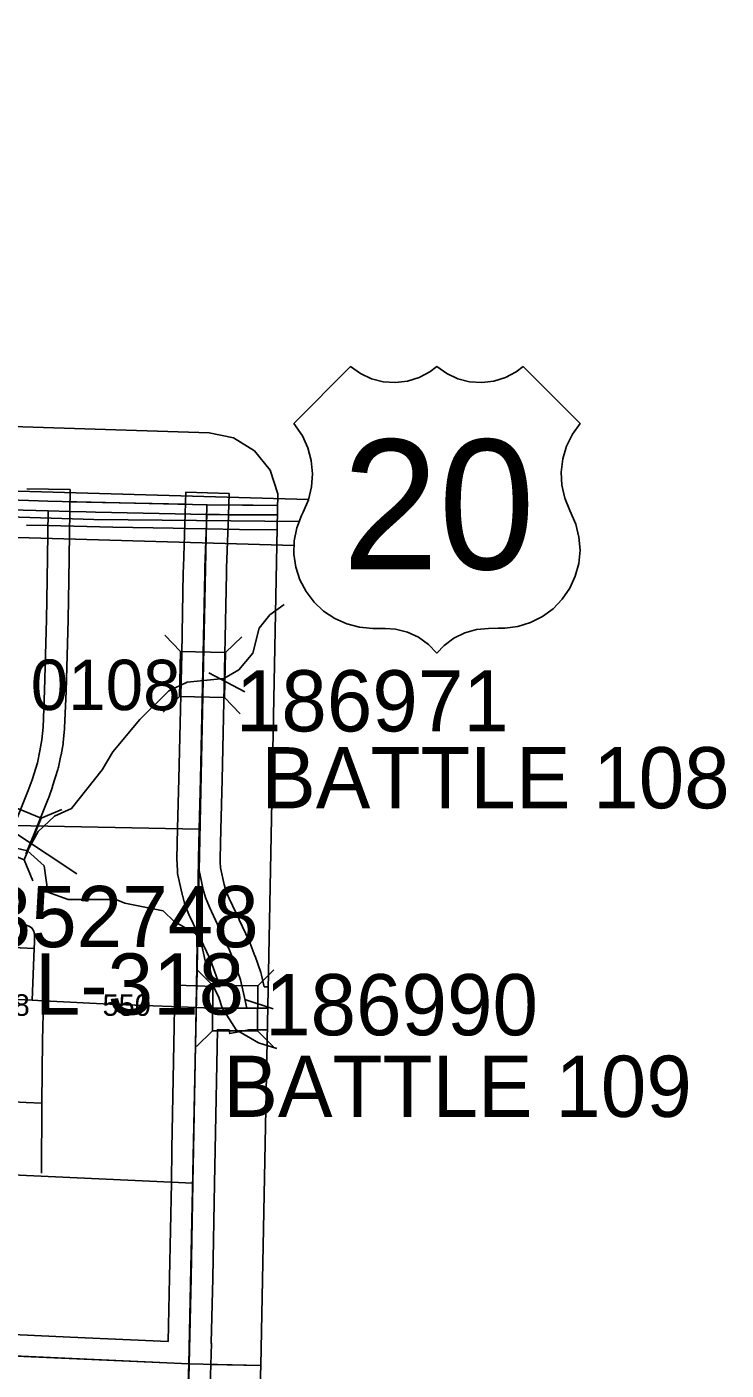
# Model space of a CAD drawing. Extents: x -157.2 to -99.3, y 12.2 to 46.2.
# Drawn here: x -111.04 to -110.068, y 32.95 to 34.815 of the extents above; entities that cross this region are included whole.
import ezdxf

# ---------------------------------------------------------------- set-up
doc = ezdxf.new("R2010")
doc.units = 0
for name, color, linetype in [('tdCoCityStreetMinor', 7, 'Continuous'), ('tdCoClipBndry', 7, 'Continuous'), ('tdCoCoBndry', 7, 'Continuous'), ('tdCoCoBndryPart', 7, 'Continuous'), ('tdCoCorpBndry', 7, 'Continuous'), ('tdCoDivCarto', 7, 'Continuous'), ('tdCoHydroRiver', 7, 'Continuous'), ('tdCoPriCL', 7, 'Continuous'), ('tdCoPriDiv', 7, 'Continuous'), ('tdCoSecRdNmbr', 7, 'Continuous'), ('tdCoSecRteBand', 7, 'Continuous'), ('tdCoSecRteCL', 7, 'Continuous'), ('tdCoSectLine', 7, 'Continuous'), ('tdCoSectLinePart', 7, 'Continuous'), ('tdCoShieldUsRte', 7, 'Continuous'), ('tdCoStrucSec', 7, 'Continuous'), ('tdCoStrucSecCoName', 7, 'Continuous'), ('tdCoStrucSecFHWANum', 7, 'Continuous'), ('tdCoSurfAsphalt', 7, 'Continuous'), ('tdCoSurfAsphaltUnbanded', 7, 'Continuous'), ('tdCoSurfConc', 7, 'Continuous'), ('tdCoSurfGravel', 7, 'Continuous'), ('tdCoTwpBndryShd', 7, 'Continuous')]:
    doc.layers.add(name, color=color, linetype=linetype)

msp = doc.modelspace()

# ---------------------------------------------------------------- linework, layer by layer
at = {"layer": 'tdCoCityStreetMinor'}
msp.add_line((-111.0194, 33.2234), (-111.0186, 33.3203), dxfattribs=at)
for points in [[(-111.102, 33.5865), (-111.0817, 33.5804), (-111.0432, 33.5691), (-111.0358, 33.5659), (-111.0324, 33.5637), (-111.0311, 33.5614)], [(-111.0324, 33.4635), (-111.0295, 33.5354), (-111.0292, 33.5442), (-111.0292, 33.5546), (-111.0301, 33.5595), (-111.0311, 33.5614)], [(-111.0761, 33.5376), (-111.0585, 33.5366), (-111.0295, 33.5354)], [(-111.0186, 33.3203), (-111.0178, 33.4078), (-111.0163, 33.4627)], [(-111.1161, 33.3301), (-111.1143, 33.3272), (-111.1104, 33.3245), (-111.0961, 33.324), (-111.0406, 33.3215), (-111.0186, 33.3203)]]:
    msp.add_lwpolyline(points, dxfattribs=at)
at = {"layer": 'tdCoClipBndry'}
msp.add_lwpolyline([(-113.7794, 34.3475), (-110.7864, 34.2515), (-110.7527, 34.2444), (-110.7233, 34.2263), (-110.7018, 34.1994), (-110.6908, 34.1667), (-110.7147, 32.9562), (-110.7483, 31.9531), (-110.7733, 30.9585), (-110.8153, 29.9557), (-110.8218, 29.4734), (-110.8686, 27.9499), (-110.9166, 26.9673), (-111.0098, 23.9689), (-111.0246, 22.9691), (-111.0434, 22.5326)], dxfattribs=at)
at = {"layer": 'tdCoCoBndry'}
msp.add_lwpolyline([(-111.4683, 34.1721), (-111.0103, 34.1564), (-110.7896, 34.1515), (-110.8146, 32.9583), (-110.8482, 31.956), (-110.8733, 30.9611), (-110.9152, 29.9584), (-110.9217, 29.4765), (-110.9383, 28.9546), (-110.9672, 27.9529), (-110.9685, 27.9529), (-111.0165, 26.9713), (-111.0495, 25.9743)], dxfattribs=at)
at = {"layer": 'tdCoCoBndryPart'}
for points in [[(-110.9804, 34.1558), (-110.8196, 34.1522)], [(-110.8021, 33.5553), (-110.8036, 33.4832)]]:
    msp.add_lwpolyline(points, dxfattribs=at)
at = {"layer": 'tdCoCorpBndry'}
msp.add_lwpolyline([(-111.5832, 33.7163), (-111.2975, 33.7107), (-111.0574, 33.706), (-110.8002, 33.7011), (-110.8012, 33.66), (-110.8043, 33.4533), (-110.8049, 33.4263), (-110.8081, 33.2563), (-110.8089, 33.2092), (-111.3115, 33.2326), (-111.3038, 33.4786), (-111.3157, 33.4793), (-111.5004, 33.4897), (-111.5881, 33.4939)], close=True, dxfattribs=at)
at = {"layer": 'tdCoDivCarto'}
for points in [[(-111.0101, 34.143), (-111.1143, 34.1458), (-111.3515, 34.1534), (-111.4176, 34.1553)], [(-111.0101, 34.143), (-111.1143, 34.1458), (-111.3515, 34.1534), (-111.4176, 34.1553)], [(-110.9801, 34.1422), (-111.0101, 34.143)], [(-110.9801, 34.1422), (-111.0101, 34.143)], [(-110.9571, 34.1415), (-110.9801, 34.1422)], [(-110.9571, 34.1415), (-110.9801, 34.1422)], [(-110.7897, 34.1381), (-110.9444, 34.1412), (-110.9571, 34.1415)], [(-110.7897, 34.1381), (-110.9444, 34.1412), (-110.9571, 34.1415)], [(-111.0403, 34.1233), (-111.0104, 34.1225)], [(-111.0403, 34.1233), (-111.0104, 34.1225)], [(-111.0104, 34.1225), (-110.9202, 34.1202), (-110.8364, 34.1188)], [(-111.0104, 34.1225), (-110.9202, 34.1202), (-110.8364, 34.1188)], [(-110.7895, 34.1381), (-110.7897, 34.1381)], [(-110.7895, 34.1381), (-110.7897, 34.1381)], [(-110.7597, 34.1377), (-110.772, 34.1378), (-110.7895, 34.1381)], [(-110.7597, 34.1377), (-110.772, 34.1378), (-110.7895, 34.1381)], [(-110.7367, 34.1375), (-110.7597, 34.1377)], [(-110.7367, 34.1375), (-110.7597, 34.1377)], [(-110.6914, 34.1373), (-110.7367, 34.1375)], [(-110.6914, 34.1373), (-110.7367, 34.1375)], [(-110.8364, 34.1188), (-110.8214, 34.1186)], [(-110.8364, 34.1188), (-110.8214, 34.1186)], [(-110.8214, 34.1186), (-110.7904, 34.1181)], [(-110.8214, 34.1186), (-110.7904, 34.1181)], [(-110.7904, 34.1181), (-110.7899, 34.1181)], [(-110.7904, 34.1181), (-110.7899, 34.1181)], [(-110.7899, 34.1181), (-110.7442, 34.1173), (-110.6918, 34.1168)], [(-110.7899, 34.1181), (-110.7899, 34.1181)], [(-110.7899, 34.1181), (-110.7442, 34.1173), (-110.6918, 34.1168)], [(-110.7899, 34.1181), (-110.7899, 34.1181)]]:
    msp.add_lwpolyline(points, dxfattribs=at)
at = {"layer": 'tdCoHydroRiver'}
for points in [[(-111.0389, 33.6711), (-111.024, 33.6976), (-111.0014, 33.7191), (-110.9774, 33.7295), (-110.935, 33.7836), (-110.9202, 33.8085), (-110.8828, 33.8533), (-110.8423, 33.8933), (-110.8167, 33.9052), (-110.7661, 33.9102), (-110.7453, 33.9223), (-110.7258, 33.9455), (-110.717, 33.98), (-110.7023, 33.9985), (-110.6821, 34.0132)], [(-111.3366, 33.7514), (-111.2877, 33.7501), (-111.2324, 33.755), (-111.1709, 33.755), (-111.1584, 33.7484), (-111.0653, 33.6876), (-111.0546, 33.6747), (-111.0389, 33.6711)], [(-111.0389, 33.6711), (-111.0158, 33.65), (-111.0104, 33.6136), (-110.9823, 33.6034), (-110.916, 33.6033), (-110.9035, 33.5982), (-110.8502, 33.5874), (-110.8348, 33.5728), (-110.8052, 33.5563), (-110.7977, 33.5434), (-110.792, 33.518), (-110.7845, 33.5037), (-110.7788, 33.4798), (-110.7728, 33.4671), (-110.7684, 33.4528), (-110.7487, 33.4223), (-110.7176, 33.4041), (-110.6922, 33.3964)]]:
    msp.add_lwpolyline(points, dxfattribs=at)
at = {"layer": 'tdCoPriCL'}
msp.add_lwpolyline([(-111.4057, 34.1456), (-110.9465, 34.1312), (-110.6614, 34.1281)], dxfattribs=at)
at = {"layer": 'tdCoPriDiv'}
for points in [[(-115.7632, 34.8152), (-115.6831, 34.7964), (-115.6097, 34.7692), (-115.5687, 34.7492), (-115.5336, 34.7291), (-115.5054, 34.7096), (-115.4843, 34.6928), (-115.4631, 34.6759), (-115.4206, 34.6315), (-115.353, 34.5553), (-115.2975, 34.4917), (-115.1988, 34.3936), (-115.1596, 34.3685), (-115.1229, 34.3469), (-115.1056, 34.3383), (-115.0496, 34.3138), (-115.0101, 34.3005), (-114.9746, 34.2913), (-114.9471, 34.2858), (-114.9269, 34.2826), (-114.9074, 34.2812), (-114.7952, 34.278), (-110.6483, 34.1588)], [(-115.7705, 34.761), (-115.7057, 34.7438), (-115.6378, 34.7171), (-115.5885, 34.6899), (-115.5438, 34.6586), (-115.5142, 34.6336), (-115.486, 34.6059), (-115.3244, 34.4247), (-115.2742, 34.3729), (-115.2282, 34.3349), (-115.1747, 34.2996), (-115.0957, 34.2602), (-115.0603, 34.2472), (-115.0144, 34.2338), (-114.9716, 34.2255), (-114.9361, 34.2201), (-114.9066, 34.2179), (-114.8443, 34.2156), (-110.6683, 34.0947)]]:
    msp.add_lwpolyline(points, dxfattribs=at)
at = {"layer": 'tdCoSecRteBand'}
for points in [[(-111.1485, 33.0034), (-110.9796, 32.9957), (-110.8435, 32.9896), (-110.8413, 33.0784), (-110.8389, 33.2097), (-110.8381, 33.2569), (-110.8381, 33.2569), (-110.8381, 33.2569), (-110.8349, 33.4268), (-110.8349, 33.4268), (-110.8349, 33.4269), (-110.8343, 33.4539), (-110.8337, 33.4845), (-110.8031, 33.4832), (-110.7824, 33.4824), (-110.7714, 33.4824), (-110.7716, 33.4831), (-110.779, 33.5039), (-110.7856, 33.5213), (-110.799, 33.5496), (-110.8132, 33.5796), (-110.8136, 33.5804), (-110.814, 33.5813), (-110.8194, 33.5949), (-110.8201, 33.5966), (-110.8205, 33.5983), (-110.8235, 33.6094), (-110.8237, 33.61), (-110.8238, 33.6106), (-110.8297, 33.6369), (-110.8303, 33.6395), (-110.8304, 33.6422), (-110.8309, 33.6529), (-110.8312, 33.6587), (-110.8312, 33.6597), (-110.8302, 33.7018), (-110.8302, 33.7018), (-110.8302, 33.7019), (-110.8285, 33.771), (-110.8245, 33.9447), (-110.8225, 34.0576), (-110.8225, 34.0579), (-110.8225, 34.0581), (-110.8222, 34.0655), (-110.8197, 34.1392), (-110.8186, 34.1691), (-110.7587, 34.1671), (-110.7597, 34.1371), (-110.7623, 34.0635), (-110.7625, 34.0563), (-110.7645, 33.9436), (-110.7645, 33.9435), (-110.7645, 33.9434), (-110.7685, 33.7696), (-110.7685, 33.7696), (-110.7685, 33.7695), (-110.7702, 33.7004), (-110.7702, 33.7004), (-110.7702, 33.7004), (-110.7712, 33.6603), (-110.771, 33.6556), (-110.7706, 33.6475), (-110.7654, 33.6243), (-110.763, 33.6155), (-110.7586, 33.6045), (-110.7447, 33.5753), (-110.7447, 33.5752), (-110.7447, 33.5752), (-110.7309, 33.5458), (-110.7304, 33.5448), (-110.73, 33.5437), (-110.7228, 33.525), (-110.7227, 33.5247), (-110.7226, 33.5244), (-110.7145, 33.5017), (-110.7139, 33.5001), (-110.7135, 33.4984), (-110.7098, 33.4822), (-110.7043, 33.4822)], [(-111.0396, 34.1734), (-110.9796, 34.1725), (-110.9801, 34.1425), (-110.9815, 34.0469), (-110.9822, 33.992), (-110.9822, 33.9917), (-110.9822, 33.9915), (-110.9849, 33.8928), (-110.9849, 33.8926), (-110.985, 33.8924), (-110.9872, 33.8413), (-110.9872, 33.8405), (-110.9873, 33.8397), (-110.989, 33.822), (-110.9891, 33.8208), (-110.9893, 33.8196), (-110.992, 33.8043), (-110.9921, 33.8039), (-110.9922, 33.8034), (-110.9957, 33.7869), (-110.996, 33.7855), (-110.9964, 33.784), (-111.0038, 33.7606), (-111.0039, 33.7602), (-111.0041, 33.7599), (-111.0092, 33.7448), (-111.0095, 33.744), (-111.0098, 33.7433), (-111.0296, 33.6947), (-111.0409, 33.6669)], [(-110.7055, 33.4222), (-110.7313, 33.4223), (-110.7578, 33.4171), (-110.7588, 33.4224), (-110.7749, 33.4224), (-110.7781, 33.2558), (-110.7789, 33.2087), (-110.7813, 33.0773), (-110.7813, 33.0772), (-110.7813, 33.0771), (-110.7835, 32.9875), (-110.7835, 32.9869), (-110.7829, 32.9869), (-110.7842, 32.9572), (-110.785, 32.9275)]]:
    msp.add_lwpolyline(points, dxfattribs=at)
at = {"layer": 'tdCoSecRteCL'}
msp.add_line((-110.7341, 33.4523), (-110.7049, 33.4522), dxfattribs=at)
for points in [[(-111.1115, 33.4676), (-111.1089, 33.5198), (-111.1073, 33.5395), (-111.1049, 33.5704), (-111.1032, 33.5805), (-111.102, 33.5865), (-111.1003, 33.595), (-111.0882, 33.6291), (-111.0667, 33.6831), (-111.0574, 33.706), (-111.0376, 33.7546), (-111.0324, 33.7696), (-111.025, 33.7931), (-111.0216, 33.8096), (-111.0189, 33.8249), (-111.0171, 33.8426), (-111.0149, 33.8937), (-111.0122, 33.9923), (-111.0115, 34.0473), (-111.0101, 34.143)], [(-110.7341, 33.4523), (-110.7371, 33.4672), (-110.7427, 33.4916), (-110.7509, 33.5143), (-110.758, 33.533), (-110.7718, 33.5624), (-110.7861, 33.5925), (-110.7916, 33.606), (-110.7945, 33.6171), (-110.8004, 33.6435), (-110.8009, 33.6542), (-110.8012, 33.66), (-110.8002, 33.7011), (-110.8002, 33.7011), (-110.7985, 33.7703), (-110.7945, 33.9441), (-110.7925, 34.0571), (-110.7922, 34.0645), (-110.7897, 34.1381)], [(-111.1115, 33.4676), (-111.0829, 33.466), (-111.0324, 33.4635), (-111.0163, 33.4627), (-110.915, 33.4576), (-110.8385, 33.4546), (-110.8043, 33.4533)], [(-110.8142, 32.9583), (-110.8113, 33.0778), (-110.8089, 33.2092), (-110.8081, 33.2563), (-110.8049, 33.4263), (-110.8043, 33.4533)], [(-110.8043, 33.4533), (-110.783, 33.4524), (-110.7341, 33.4523)], [(-111.8166, 33.0044), (-111.7651, 33.0018), (-111.663, 32.9976), (-111.5338, 32.9917), (-111.412, 32.9853), (-111.2756, 32.9786), (-111.1498, 32.9734), (-110.9809, 32.9658), (-110.8142, 32.9583)], [(-110.8478, 31.956), (-110.8441, 32.0645), (-110.8397, 32.2191), (-110.834, 32.3856), (-110.8268, 32.5543), (-110.8214, 32.7365), (-110.8152, 32.9173), (-110.8142, 32.9583)]]:
    msp.add_lwpolyline(points, dxfattribs=at)
at = {"layer": 'tdCoSectLine'}
for points in [[(-111.4683, 34.1721), (-111.0103, 34.1564), (-110.7896, 34.1515)], [(-110.8146, 32.9583), (-110.7896, 34.1515)], [(-110.7896, 34.1515), (-110.6911, 34.1504)], [(-111.817, 33.0044), (-110.8146, 32.9583)], [(-110.8146, 32.9583), (-110.8482, 31.956)], [(-110.8146, 32.9583), (-110.7147, 32.9559)]]:
    msp.add_lwpolyline(points, dxfattribs=at)
at = {"layer": 'tdCoSectLinePart'}
for points in [[(-110.9804, 34.1558), (-110.8196, 34.1522)], [(-110.7596, 34.1512), (-110.6911, 34.1504)], [(-110.8036, 33.4832), (-110.8021, 33.5553)], [(-110.7848, 32.9576), (-110.7147, 32.9559)]]:
    msp.add_lwpolyline(points, dxfattribs=at)
at = {"layer": 'tdCoShieldUsRte'}
msp.add_lwpolyline([(-110.6689, 34.2644), (-110.59, 34.3433), (-110.5762, 34.3336), (-110.5609, 34.3265), (-110.5445, 34.3224), (-110.5276, 34.3212), (-110.5108, 34.3232), (-110.4947, 34.3282), (-110.4797, 34.3361), (-110.47, 34.3433), (-110.4562, 34.3336), (-110.4408, 34.3265), (-110.4245, 34.3224), (-110.4076, 34.3212), (-110.3908, 34.3232), (-110.3747, 34.3282), (-110.3597, 34.3361), (-110.35, 34.3433), (-110.2711, 34.2644), (-110.2818, 34.2495), (-110.2899, 34.2329), (-110.2951, 34.2153), (-110.2972, 34.197), (-110.2963, 34.1786), (-110.2923, 34.1607), (-110.2854, 34.1436), (-110.2769, 34.1245), (-110.2726, 34.1067), (-110.2712, 34.0883), (-110.273, 34.07), (-110.2777, 34.0522), (-110.2854, 34.0355), (-110.2958, 34.0203), (-110.3086, 34.0071), (-110.3234, 33.9961), (-110.3398, 33.9878), (-110.3574, 33.9824), (-110.3756, 33.98), (-110.3847, 33.9799), (-110.3981, 33.9798), (-110.4149, 33.9783), (-110.4312, 33.9737), (-110.4463, 33.9662), (-110.4599, 33.9562), (-110.47, 33.9455), (-110.4818, 33.9576), (-110.4956, 33.9674), (-110.5109, 33.9745), (-110.5273, 33.9787), (-110.5419, 33.9798), (-110.5591, 33.9798), (-110.5774, 33.9814), (-110.5952, 33.986), (-110.612, 33.9934), (-110.6274, 34.0036), (-110.6407, 34.0163), (-110.6518, 34.0309), (-110.6603, 34.0473), (-110.666, 34.0648), (-110.6686, 34.083), (-110.6682, 34.1014), (-110.6647, 34.1194), (-110.6582, 34.1367), (-110.6558, 34.1414), (-110.6485, 34.1583), (-110.6441, 34.1762), (-110.6427, 34.1945), (-110.6445, 34.2129), (-110.6493, 34.2306), (-110.6569, 34.2473)], close=True, dxfattribs=at)
at = {"layer": 'tdCoStrucSec'}
for p, q in [((-110.8261, 33.9477), (-110.8478, 33.9703)), ((-110.7635, 33.9463), (-110.7409, 33.9679)), ((-110.8275, 33.8851), (-110.8502, 33.8635)), ((-110.765, 33.8837), (-110.7433, 33.8611)), ((-111.0198, 33.7163), (-110.991, 33.7284)), ((-111.0434, 33.6583), (-111.0312, 33.6294)), ((-110.7815, 33.4837), (-110.8036, 33.5059)), ((-110.7189, 33.4836), (-110.6967, 33.5056)), ((-110.7817, 33.4211), (-110.8039, 33.399)), ((-110.7191, 33.421), (-110.697, 33.3988))]:
    msp.add_line(p, q, dxfattribs=at)
for points in [[(-110.8275, 33.8851), (-110.8261, 33.9477), (-110.7635, 33.9463), (-110.765, 33.8837)], [(-111.1014, 33.6819), (-111.0778, 33.7398), (-111.0198, 33.7163), (-111.0434, 33.6583)], [(-110.7815, 33.4837), (-110.7189, 33.4836), (-110.7191, 33.421), (-110.7817, 33.4211)]]:
    msp.add_lwpolyline(points, close=True, dxfattribs=at)
at = {"layer": 'tdCoStrucSecFHWANum'}
for p, q in [((-110.7368, 33.8919), (-110.7869, 33.9181)), ((-110.97, 33.6389), (-111.0528, 33.6935)), ((-110.6976, 33.4514), (-110.7368, 33.4645))]:
    msp.add_line(p, q, dxfattribs=at)
at = {"layer": 'tdCoSurfAsphalt'}
msp.add_lwpolyline([(-110.8043, 33.4533), (-110.783, 33.4524), (-110.7341, 33.4523), (-110.7049, 33.4522)], dxfattribs=at)
at = {"layer": 'tdCoSurfAsphaltUnbanded'}
for points in [[(-111.1115, 33.4676), (-111.0829, 33.466), (-111.0324, 33.4635), (-111.0163, 33.4627)], [(-111.0163, 33.4627), (-110.915, 33.4576), (-110.8385, 33.4546), (-110.8043, 33.4533)]]:
    msp.add_lwpolyline(points, dxfattribs=at)
at = {"layer": 'tdCoSurfConc'}
msp.add_lwpolyline([(-111.0574, 33.706), (-111.0376, 33.7546), (-111.0324, 33.7696), (-111.025, 33.7931), (-111.0216, 33.8096), (-111.0189, 33.8249), (-111.0171, 33.8426), (-111.0149, 33.8937), (-111.0122, 33.9923), (-111.0115, 34.0473), (-111.0101, 34.143)], dxfattribs=at)
at = {"layer": 'tdCoSurfGravel'}
msp.add_line((-110.8002, 33.7011), (-110.8002, 33.7011), dxfattribs=at)
for points in [[(-110.8002, 33.7011), (-110.7985, 33.7703), (-110.7945, 33.9441), (-110.7925, 34.0571), (-110.7922, 34.0645), (-110.7897, 34.1381)], [(-110.8009, 33.6542), (-110.8012, 33.66), (-110.8002, 33.7011)], [(-110.7341, 33.4523), (-110.7371, 33.4672), (-110.7427, 33.4916), (-110.7509, 33.5143), (-110.758, 33.533), (-110.7718, 33.5624), (-110.7861, 33.5925), (-110.7916, 33.606), (-110.7945, 33.6171), (-110.8004, 33.6435), (-110.8009, 33.6542)], [(-110.8089, 33.2092), (-110.8081, 33.2563), (-110.8049, 33.4263), (-110.8043, 33.4533)], [(-110.8749, 30.8971), (-110.8729, 30.9611), (-110.8705, 31.0379), (-110.8695, 31.0828), (-110.8655, 31.1972), (-110.8651, 31.2406), (-110.8614, 31.4051), (-110.8586, 31.5308), (-110.8574, 31.5809), (-110.853, 31.7449), (-110.8495, 31.9069), (-110.8478, 31.956), (-110.8441, 32.0645), (-110.8397, 32.2191), (-110.834, 32.3856), (-110.8268, 32.5543), (-110.8214, 32.7365), (-110.8152, 32.9173), (-110.8142, 32.9583), (-110.8113, 33.0778), (-110.8089, 33.2092)], [(-111.8166, 33.0044), (-111.7651, 33.0018), (-111.663, 32.9976), (-111.5338, 32.9917), (-111.412, 32.9853), (-111.2756, 32.9786), (-111.1498, 32.9734), (-110.9809, 32.9658), (-110.8142, 32.9583)]]:
    msp.add_lwpolyline(points, dxfattribs=at)
at = {"layer": 'tdCoTwpBndryShd'}
msp.add_lwpolyline([(-111.4683, 34.1721), (-111.0103, 34.1564), (-110.7896, 34.1515), (-110.8146, 32.9583), (-110.8482, 31.956), (-110.8733, 30.9611), (-110.9152, 29.9584), (-110.9217, 29.4765), (-110.9383, 28.9546), (-110.9684, 27.9536), (-110.9685, 27.9529), (-111.0165, 26.9713), (-111.0495, 25.9743)], dxfattribs=at)

# ---------------------------------------------------------------- texts
at = {"layer": 'tdCoSecRdNmbr'}
for s, height, rotation, p in [('0108', 0.07, 359.9151, (-111.0343, 33.8665)), ('548', 0.03, 359.9147, (-111.1026, 33.4418)), ('550', 0.03, 359.9147, (-110.9345, 33.4418))]:
    msp.add_text(s, height=height, rotation=rotation, dxfattribs=at).set_placement(p)
at = {"layer": 'tdCoShieldUsRte'}
msp.add_text('20', height=0.18, dxfattribs=at).set_placement((-110.6015, 34.062))
at = {"layer": 'tdCoStrucSecCoName'}
for s, p in [('BATTLE 108', (-110.714, 33.7299)), ('L-318', (-111.0285, 33.4434)), ('BATTLE 109', (-110.7666, 33.3014))]:
    msp.add_text(s, height=0.085, dxfattribs=at).set_placement(p)
at = {"layer": 'tdCoStrucSecFHWANum'}
for s, p in [('186971', (-110.7494, 33.8367)), ('352748', (-111.0969, 33.5371)), ('186990', (-110.7088, 33.4147))]:
    msp.add_text(s, height=0.085, dxfattribs=at).set_placement(p)

doc.saveas('drawing.dxf')
